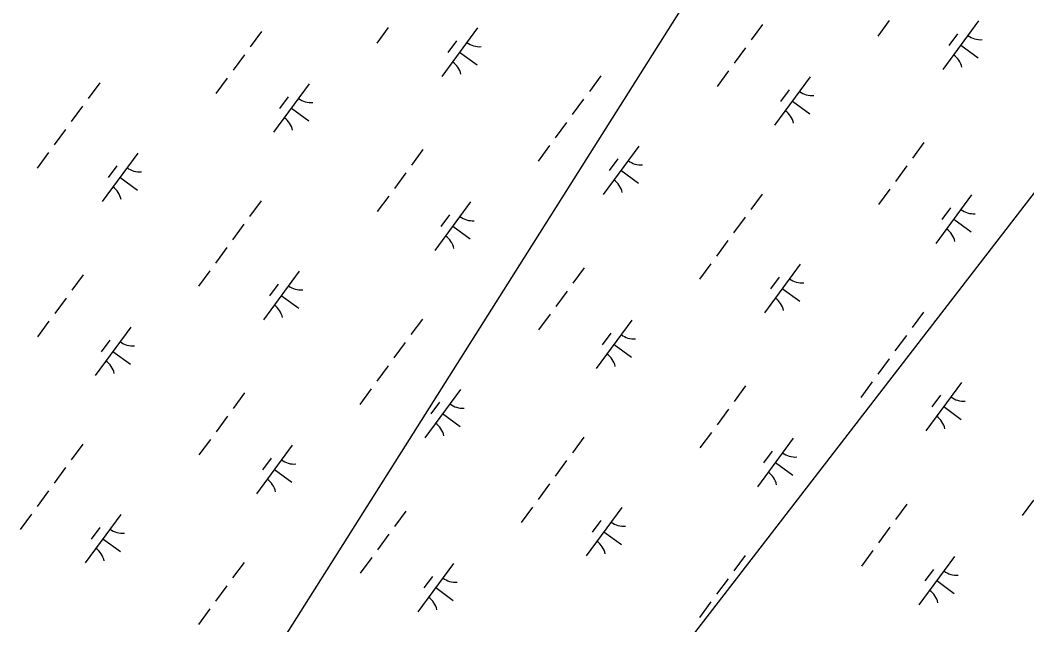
# Model space of a CAD drawing. Extents: x 3905714 to 3926767, y 183354 to 205755.
# Drawn here: x 3911393 to 3912230, y 188381 to 188884 of the extents above; entities that cross this region are included whole.
import ezdxf

# ---------------------------------------------------------------- set-up
doc = ezdxf.new("R2010")
doc.units = 0
doc.layers.add('V-UTIL-LINE', color=7, linetype='Continuous')
doc.layers.add('V-WETL-SWMP', color=7, linetype='Continuous')

msp = doc.modelspace()

# ---------------------------------------------------------------- linework, layer by layer
at = {"layer": 'V-UTIL-LINE'}
for points in [[(3920382.72, 200123.13), (3919431.34, 198911.04), (3917639.74, 196643.01), (3912670.96, 189304.15), (3911629.35, 187953.28)], [(3911441.15, 188098.33), (3912152.99, 189225.97)]]:
    msp.add_lwpolyline(points, dxfattribs=at)
at = {"layer": 'V-WETL-SWMP'}
for p, q in [((3912115.83, 188883.8), (3912106.37, 188870.89)), ((3912190.01, 188883.47), (3912160.46, 188843.14)), ((3911699.15, 188877.98), (3911689.7, 188865.07)), ((3911773.34, 188877.65), (3911743.79, 188837.31)), ((3912010.41, 188880.51), (3912000.96, 188867.6)), ((3911593.74, 188874.68), (3911584.28, 188861.78)), ((3911755.88, 188866.88), (3911748.79, 188857.2)), ((3912172.56, 188872.71), (3912165.46, 188863.03)), ((3911996.23, 188861.15), (3911986.77, 188848.24)), ((3912175.23, 188863.31), (3912189.75, 188852.67)), ((3911579.56, 188855.32), (3911570.1, 188842.42)), ((3911758.56, 188857.48), (3911773.08, 188846.84)), ((3911982.05, 188841.79), (3911972.59, 188828.88)), ((3911565.37, 188835.96), (3911555.92, 188823.06)), ((3911875.88, 188837.75), (3911866.43, 188824.84)), ((3912050.05, 188836.96), (3912020.5, 188796.62)), ((3911459.21, 188831.93), (3911449.75, 188819.02)), ((3911633.38, 188831.13), (3911603.83, 188790.8)), ((3912032.6, 188826.19), (3912025.51, 188816.51)), ((3911615.93, 188820.37), (3911608.84, 188810.69)), ((3911861.7, 188818.39), (3911852.24, 188805.48)), ((3912035.28, 188816.79), (3912049.8, 188806.15)), ((3911445.03, 188812.57), (3911435.57, 188799.66)), ((3911618.61, 188810.97), (3911633.13, 188800.33)), ((3911430.84, 188793.21), (3911421.39, 188780.3)), ((3911847.52, 188799.03), (3911838.06, 188786.12)), ((3911727.92, 188776.38), (3911718.46, 188763.47)), ((3911833.33, 188779.67), (3911823.88, 188766.76)), ((3911907.52, 188779.34), (3911877.96, 188739.01)), ((3912144.59, 188782.2), (3912135.14, 188769.3)), ((3911416.66, 188773.85), (3911407.2, 188760.94)), ((3911490.84, 188773.52), (3911461.29, 188733.18)), ((3911890.06, 188768.58), (3911882.97, 188758.9)), ((3911473.39, 188762.75), (3911466.3, 188753.07)), ((3911892.74, 188759.18), (3911907.26, 188748.54)), ((3912130.41, 188762.84), (3912120.95, 188749.94)), ((3911476.07, 188753.35), (3911490.59, 188742.71)), ((3911713.74, 188757.02), (3911704.28, 188744.11)), ((3912116.23, 188743.48), (3912106.77, 188730.58)), ((3911593.39, 188733.62), (3911583.93, 188720.71)), ((3911699.55, 188737.66), (3911690.1, 188724.75)), ((3911767.56, 188732.83), (3911738.01, 188692.49)), ((3912010.06, 188739.44), (3912000.61, 188726.54)), ((3912184.23, 188738.65), (3912154.68, 188698.32)), ((3912166.78, 188727.89), (3912159.69, 188718.21)), ((3911750.11, 188722.06), (3911743.02, 188712.38)), ((3911995.88, 188720.08), (3911986.42, 188707.18)), ((3912169.46, 188718.49), (3912183.98, 188707.85)), ((3911579.21, 188714.26), (3911569.75, 188701.35)), ((3911752.79, 188712.66), (3911767.31, 188702.02)), ((3911981.7, 188700.72), (3911972.24, 188687.82)), ((3911565.02, 188694.9), (3911555.57, 188681.99)), ((3911550.84, 188675.54), (3911541.38, 188662.63)), ((3911625.02, 188675.21), (3911595.47, 188634.88)), ((3911862.1, 188678.07), (3911852.64, 188665.17)), ((3911967.51, 188681.36), (3911958.05, 188668.46)), ((3912041.69, 188681.04), (3912012.14, 188640.7)), ((3911445.43, 188672.25), (3911435.97, 188659.34)), ((3912024.24, 188670.27), (3912017.15, 188660.59)), ((3911607.57, 188664.44), (3911600.48, 188654.76)), ((3911847.92, 188658.71), (3911838.46, 188645.81)), ((3912026.92, 188660.87), (3912041.44, 188650.23)), ((3911431.24, 188652.89), (3911421.79, 188639.98)), ((3911610.25, 188655.04), (3911624.77, 188644.41)), ((3912144.24, 188641.14), (3912134.79, 188628.23)), ((3911417.06, 188633.53), (3911407.6, 188620.62)), ((3911727.57, 188635.31), (3911718.11, 188622.41)), ((3911833.73, 188639.35), (3911824.28, 188626.45)), ((3911901.74, 188634.52), (3911872.19, 188594.19)), ((3911485.07, 188628.7), (3911455.52, 188588.36)), ((3911884.29, 188623.75), (3911877.19, 188614.07)), ((3911467.61, 188617.93), (3911460.52, 188608.25)), ((3911713.39, 188615.95), (3911703.93, 188603.05)), ((3912130.06, 188621.78), (3912120.6, 188608.87)), ((3911470.29, 188608.53), (3911484.81, 188597.89)), ((3911886.96, 188614.35), (3911901.48, 188603.72)), ((3912115.87, 188602.42), (3912106.42, 188589.51)), ((3911699.2, 188596.59), (3911689.75, 188583.69)), ((3912101.69, 188583.06), (3912092.23, 188570.15)), ((3912175.87, 188582.73), (3912146.32, 188542.4)), ((3911579.61, 188573.94), (3911570.15, 188561.03)), ((3911685.02, 188577.23), (3911675.56, 188564.33)), ((3911759.2, 188576.91), (3911729.65, 188536.57)), ((3911996.28, 188579.77), (3911986.82, 188566.86)), ((3911741.75, 188566.14), (3911734.66, 188556.46)), ((3912158.42, 188571.96), (3912151.33, 188562.28)), ((3911744.43, 188556.74), (3911758.95, 188546.1)), ((3911982.09, 188560.41), (3911972.64, 188547.5)), ((3912161.1, 188562.56), (3912175.62, 188551.93)), ((3911565.42, 188554.58), (3911555.97, 188541.67)), ((3911967.91, 188541.05), (3911958.45, 188528.14)), ((3911551.24, 188535.22), (3911541.78, 188522.31)), ((3911861.75, 188537.01), (3911852.29, 188524.1)), ((3912035.92, 188536.21), (3912006.37, 188495.88)), ((3911445.08, 188531.18), (3911435.62, 188518.28)), ((3911619.25, 188530.39), (3911589.7, 188490.06)), ((3912018.47, 188525.45), (3912011.37, 188515.77)), ((3911601.79, 188519.62), (3911594.7, 188509.94)), ((3911847.56, 188517.65), (3911838.11, 188504.74)), ((3912021.14, 188516.05), (3912035.66, 188505.41)), ((3911430.89, 188511.82), (3911421.44, 188498.92)), ((3911604.47, 188510.22), (3911618.99, 188499.59)), ((3911833.38, 188498.29), (3911823.92, 188485.38)), ((3911416.71, 188492.46), (3911407.25, 188479.56)), ((3912130.46, 188481.46), (3912121, 188468.55)), ((3912235.87, 188484.75), (3912226.41, 188471.85)), ((3911402.52, 188473.1), (3911393.07, 188460.2)), ((3911713.78, 188475.64), (3911704.33, 188462.73)), ((3911819.2, 188478.93), (3911809.74, 188466.02)), ((3911893.38, 188478.6), (3911863.83, 188438.27)), ((3911476.71, 188472.77), (3911447.16, 188432.44)), ((3911875.93, 188467.83), (3911868.84, 188458.15)), ((3911459.25, 188462.01), (3911452.16, 188452.33)), ((3911699.6, 188456.28), (3911690.14, 188443.37)), ((3911878.6, 188458.43), (3911893.12, 188447.79)), ((3912116.27, 188462.1), (3912106.82, 188449.19)), ((3911461.93, 188452.61), (3911476.45, 188441.97)), ((3912102.09, 188442.74), (3912092.63, 188429.83)), ((3911579.25, 188432.88), (3911569.8, 188419.97)), ((3911685.42, 188436.92), (3911675.96, 188424.01)), ((3911753.43, 188432.08), (3911723.88, 188391.75)), ((3911995.93, 188438.7), (3911986.47, 188425.79)), ((3912170.1, 188437.91), (3912140.55, 188397.58)), ((3912152.65, 188427.14), (3912145.55, 188417.46)), ((3911735.97, 188421.32), (3911728.88, 188411.64)), ((3911981.74, 188419.34), (3911972.29, 188406.43)), ((3912155.32, 188417.74), (3912169.84, 188407.1)), ((3911565.07, 188413.52), (3911555.61, 188400.61)), ((3911738.65, 188411.92), (3911753.17, 188401.28)), ((3911967.56, 188399.98), (3911958.1, 188387.07)), ((3911550.89, 188394.16), (3911541.43, 188381.25))]:
    msp.add_line(p, q, dxfattribs=at)
for centre, start, end in [((3912191.75, 188885.45), 232.99998, 274.54364), ((3911775.08, 188879.62), 232.99998, 274.54364), ((3912159.1, 188840.88), 12.99998, 54.54364), ((3911742.43, 188835.06), 12.99998, 54.54364), ((3912051.8, 188838.93), 232.99998, 274.54364), ((3911635.12, 188833.11), 232.99998, 274.54364), ((3912019.15, 188794.37), 12.99998, 54.54364), ((3911602.47, 188788.54), 12.99998, 54.54364), ((3911909.26, 188781.32), 232.99998, 274.54364), ((3911492.58, 188775.49), 232.99998, 274.54364), ((3911876.61, 188736.75), 12.99998, 54.54364), ((3911459.93, 188730.93), 12.99998, 54.54364), ((3912185.97, 188740.63), 232.99998, 274.54364), ((3911769.3, 188734.8), 232.99998, 274.54364), ((3912153.33, 188696.06), 12.99998, 54.54364), ((3911736.65, 188690.24), 12.99998, 54.54364), ((3912043.44, 188683.01), 232.99998, 274.54364), ((3911626.76, 188677.19), 232.99998, 274.54364), ((3912010.79, 188638.45), 12.99998, 54.54364), ((3911594.11, 188632.62), 12.99998, 54.54364), ((3911486.81, 188630.67), 232.99998, 274.54364), ((3911903.48, 188636.5), 232.99998, 274.54364), ((3911454.16, 188586.11), 12.99998, 54.54364), ((3911870.83, 188591.93), 12.99998, 54.54364), ((3912177.61, 188584.7), 232.99998, 274.54364), ((3911760.94, 188578.88), 232.99998, 274.54364), ((3911728.29, 188534.32), 12.99998, 54.54364), ((3912144.97, 188540.14), 12.99998, 54.54364), ((3912037.66, 188538.19), 232.99998, 274.54364), ((3911620.99, 188532.36), 232.99998, 274.54364), ((3912005.01, 188493.63), 12.99998, 54.54364), ((3911588.34, 188487.8), 12.99998, 54.54364), ((3911895.12, 188480.57), 232.99998, 274.54364), ((3911478.45, 188474.75), 232.99998, 274.54364), ((3911862.47, 188436.01), 12.99998, 54.54364), ((3911445.8, 188430.19), 12.99998, 54.54364), ((3912171.84, 188439.88), 232.99998, 274.54364), ((3911755.17, 188434.06), 232.99998, 274.54364), ((3912139.19, 188395.32), 12.99998, 54.54364), ((3911722.52, 188389.5), 12.99998, 54.54364)]:
    msp.add_arc(centre, 17.62, start, end, dxfattribs=at)

doc.saveas('drawing.dxf')
